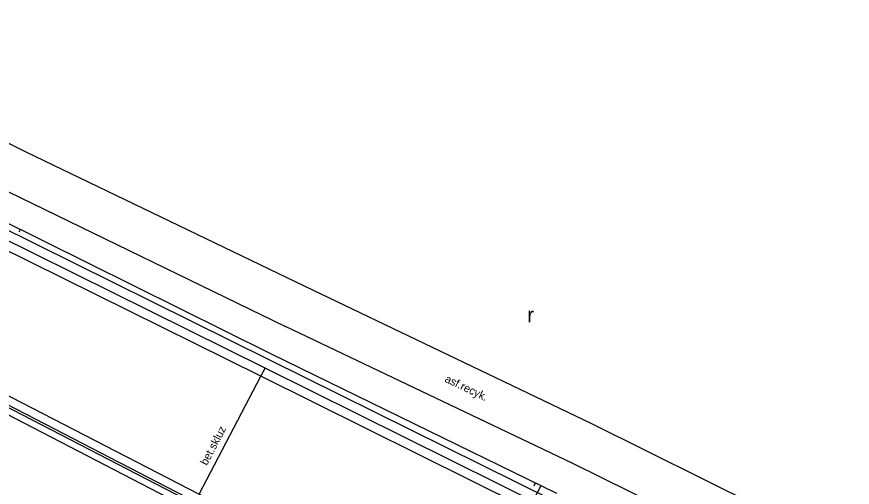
# Model space of a CAD drawing. Extents: x -539244 to -537359, y -1183785 to -1181851.
# Drawn here: x -538272.5 to -538204.6, y -1182919.2 to -1182881 of the extents above; entities that cross this region are included whole.
import ezdxf

# ---------------------------------------------------------------- set-up
doc = ezdxf.new("R2010")
doc.units = 0
for name, color, linetype in [('Vrstva 10', 7, 'Continuous'), ('Vrstva 11', 7, 'Continuous'), ('Vrstva 14', 7, 'Continuous'), ('Vrstva 15', 7, 'Continuous'), ('Vrstva 36', 7, 'Continuous'), ('Vrstva 40', 7, 'Continuous'), ('Vrstva 9', 7, 'Continuous')]:
    doc.layers.add(name, color=color, linetype=linetype)

msp = doc.modelspace()

# ---------------------------------------------------------------- linework, layer by layer
at = {"layer": 'Vrstva 10'}
msp.add_line((-538276.126, -1182911.743), (-538240.606, -1182930.158), dxfattribs=at)
at = {"layer": 'Vrstva 11'}
for p, q in [((-538271.708, -1182891.956), (-538293.972, -1182880.958)), ((-538249.047, -1182902.879), (-538271.708, -1182891.956)), ((-538273.142, -1182895.175), (-538250.652, -1182906.109)), ((-538251.978, -1182908.816), (-538274.422, -1182897.701)), ((-538252.644, -1182910.16), (-538275.088, -1182899.045)), ((-538225.786, -1182914.027), (-538249.047, -1182902.879)), ((-538227.374, -1182917.212), (-538250.652, -1182906.109)), ((-538228.983, -1182920.226), (-538251.978, -1182908.816)), ((-538229.647, -1182921.57), (-538252.644, -1182910.16)), ((-538204.643, -1182924.511), (-538225.786, -1182914.027)), ((-538206.156, -1182927.688), (-538227.374, -1182917.212))]:
    msp.add_line(p, q, dxfattribs=at)
msp.add_lwpolyline([(-538240.312, -1182929.703), (-538258.075, -1182920.519), (-538275.862, -1182911.322)], dxfattribs=at)
at = {"layer": 'Vrstva 14'}
for p, q in [((-538251.778, -1182908.363), (-538274.17, -1182897.246)), ((-538252.311, -1182909.488), (-538274.755, -1182898.373)), ((-538228.623, -1182919.692), (-538251.778, -1182908.363)), ((-538229.315, -1182920.898), (-538252.311, -1182909.488))]:
    msp.add_line(p, q, dxfattribs=at)
for points in [[(-538257.659, -1182919.722), (-538252.644, -1182910.16), (-538252.311, -1182909.488)], [(-538275.462, -1182910.558), (-538257.659, -1182919.722), (-538239.865, -1182928.882)]]:
    msp.add_lwpolyline(points, dxfattribs=at)
at = {"layer": 'Vrstva 15'}
for p, q in [((-538272.184, -1182898.232), (-538272.309, -1182898.469)), ((-538230.377, -1182918.834), (-538230.505, -1182919.077)), ((-538229.928, -1182919.054), (-538236.109, -1182930.829))]:
    msp.add_line(p, q, dxfattribs=at)
at = {"layer": 'Vrstva 9'}
msp.add_line((-538240.22, -1182929.525), (-538275.77, -1182911.144), dxfattribs=at)

# ---------------------------------------------------------------- texts
at = {"layer": 'Vrstva 36'}
msp.add_text('r', height=1.2, dxfattribs=at).set_placement((-538231.02, -1182905.766))
at = {"layer": 'Vrstva 40'}
for s, rotation, p in [('asf.recyk.', 334.50007, (-538237.781, -1182910.587)), ('bet.skluz', 62.4117, (-538257.036, -1182917.452))]:
    msp.add_text(s, height=0.65, rotation=rotation, dxfattribs=at).set_placement(p)

doc.saveas('drawing.dxf')
